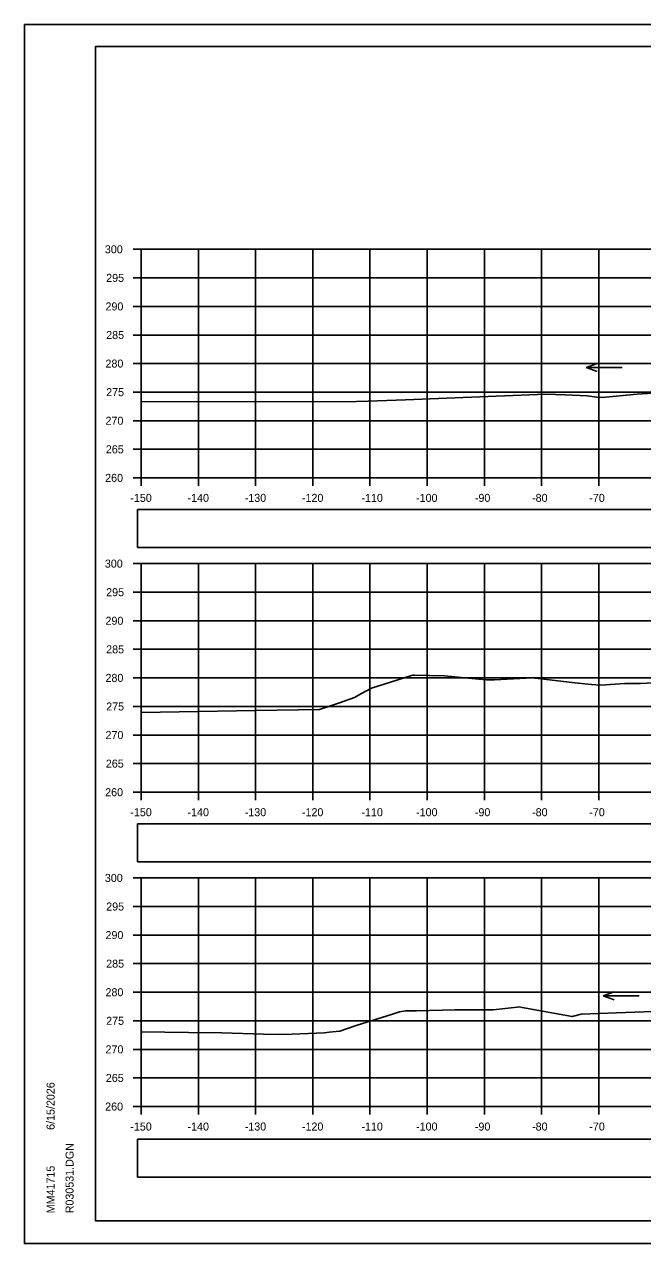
# Model space of a CAD drawing. Extents: x 285 to 4233, y -659 to 3710.
# Drawn here: x 2389.1 to 2497.2, y -343.8 to -130.5 of the extents above; entities that cross this region are included whole.
import ezdxf

# ---------------------------------------------------------------- set-up
doc = ezdxf.new("R2010")
doc.units = 0
for name, color, linetype in [('R_Axis', 7, 'Continuous'), ('R_Axis Annot', 7, 'Continuous'), ('R_Border', 7, 'Continuous'), ('R_Exist Surface', 7, 'Continuous'), ('R_Grid', 7, 'Continuous'), ('R_No Plot', 7, 'Continuous'), ('R_Water Annot', 7, 'Continuous')]:
    doc.layers.add(name, color=color, linetype=linetype)

msp = doc.modelspace()

# ---------------------------------------------------------------- linework, layer by layer
at = {"layer": 'R_Axis'}
for p, q in [((2408.1, -169.85), (2409.5, -169.85)), ((2409.5, -209.85), (2409.5, -169.85)), ((2408.1, -174.85), (2409.5, -174.85)), ((2408.1, -179.85), (2409.5, -179.85)), ((2408.1, -184.85), (2409.5, -184.85)), ((2408.1, -189.85), (2409.5, -189.85)), ((2408.1, -194.85), (2409.5, -194.85)), ((2408.1, -199.85), (2409.5, -199.85)), ((2408.1, -204.85), (2409.5, -204.85)), ((2408.1, -209.85), (2409.5, -209.85)), ((2409.5, -209.85), (2709.5, -209.85)), ((2409.5, -211.25), (2409.5, -209.85)), ((2419.5, -211.25), (2419.5, -209.85)), ((2429.5, -211.25), (2429.5, -209.85)), ((2439.5, -211.25), (2439.5, -209.85)), ((2449.5, -211.25), (2449.5, -209.85)), ((2459.5, -211.25), (2459.5, -209.85)), ((2469.5, -211.25), (2469.5, -209.85)), ((2479.5, -211.25), (2479.5, -209.85)), ((2489.5, -211.25), (2489.5, -209.85)), ((2408.1, -224.85), (2409.5, -224.85)), ((2409.5, -264.85), (2409.5, -224.85)), ((2408.1, -229.85), (2409.5, -229.85)), ((2408.1, -234.85), (2409.5, -234.85)), ((2408.1, -239.85), (2409.5, -239.85)), ((2408.1, -244.85), (2409.5, -244.85)), ((2408.1, -249.85), (2409.5, -249.85)), ((2408.1, -254.85), (2409.5, -254.85)), ((2408.1, -259.85), (2409.5, -259.85)), ((2408.1, -264.85), (2409.5, -264.85)), ((2409.5, -264.85), (2709.5, -264.85)), ((2409.5, -266.25), (2409.5, -264.85)), ((2419.5, -266.25), (2419.5, -264.85)), ((2429.5, -266.25), (2429.5, -264.85)), ((2439.5, -266.25), (2439.5, -264.85)), ((2449.5, -266.25), (2449.5, -264.85)), ((2459.5, -266.25), (2459.5, -264.85)), ((2469.5, -266.25), (2469.5, -264.85)), ((2479.5, -266.25), (2479.5, -264.85)), ((2489.5, -266.25), (2489.5, -264.85)), ((2408.1, -279.85), (2409.5, -279.85)), ((2409.5, -319.85), (2409.5, -279.85)), ((2408.1, -284.85), (2409.5, -284.85)), ((2408.1, -289.85), (2409.5, -289.85)), ((2408.1, -294.85), (2409.5, -294.85)), ((2408.1, -299.85), (2409.5, -299.85)), ((2408.1, -304.85), (2409.5, -304.85)), ((2408.1, -309.85), (2409.5, -309.85)), ((2408.1, -314.85), (2409.5, -314.85)), ((2408.1, -319.85), (2409.5, -319.85)), ((2409.5, -319.85), (2709.5, -319.85)), ((2409.5, -321.25), (2409.5, -319.85)), ((2419.5, -321.25), (2419.5, -319.85)), ((2429.5, -321.25), (2429.5, -319.85)), ((2439.5, -321.25), (2439.5, -319.85)), ((2449.5, -321.25), (2449.5, -319.85)), ((2459.5, -321.25), (2459.5, -319.85)), ((2469.5, -321.25), (2469.5, -319.85)), ((2479.5, -321.25), (2479.5, -319.85)), ((2489.5, -321.25), (2489.5, -319.85))]:
    msp.add_line(p, q, dxfattribs=at)
at = {"layer": 'R_Axis Annot'}
for points in [[(2408.87, -222.06), (2536.56, -222.06), (2536.56, -215.41), (2408.87, -215.41)], [(2408.87, -277.04), (2536.56, -277.04), (2536.56, -270.39), (2408.87, -270.39)], [(2408.87, -332.23), (2536.56, -332.23), (2536.56, -325.57), (2408.87, -325.57)]]:
    msp.add_lwpolyline(points, close=True, dxfattribs=at)
at = {"layer": 'R_Border'}
for p, q in [((2401.5, -134.39), (2717.68, -134.39)), ((2401.5, -339.85), (2401.5, -134.39)), ((2401.5, -339.85), (2401.5, -339.85)), ((2717.68, -339.85), (2401.5, -339.85))]:
    msp.add_line(p, q, dxfattribs=at)
at = {"layer": 'R_Exist Surface'}
for points in [[(2409.5, -196.47), (2420.77, -196.57), (2447.12, -196.47), (2449.19, -196.45), (2455.72, -196.21), (2480.22, -195.18), (2483.63, -195.33), (2487.46, -195.52), (2489.16, -195.74), (2490.24, -195.76), (2490.69, -195.71), (2496.2, -195.21), (2497.1, -195.16), (2503.75, -194.74)], [(2409.5, -250.93), (2429.51, -250.53), (2440.69, -250.39), (2444.16, -249.24), (2446.79, -248.27), (2447.93, -247.63), (2449.78, -246.65), (2456.58, -244.51), (2456.98, -244.39), (2457.26, -244.38), (2462.54, -244.5), (2468.51, -245.1), (2469.9, -245.21), (2471.28, -245.17), (2477.92, -244.85), (2485.32, -245.74), (2488.25, -246.02), (2489.8, -246.1), (2494.06, -245.82), (2496.72, -245.85), (2500.34, -245.67)], [(2409.5, -306.78), (2417.76, -306.92), (2423.6, -306.97), (2430.9, -307.19), (2433.58, -307.27), (2435.92, -307.18), (2441.57, -306.94), (2442.37, -306.85), (2443.57, -306.71), (2444.23, -306.65), (2445.21, -306.33), (2447.07, -305.67), (2453.44, -303.71), (2454.67, -303.3), (2455.77, -303.08), (2457.63, -303.1), (2464.39, -302.92), (2468.61, -302.95), (2471.05, -302.92), (2475.25, -302.46), (2475.57, -302.42), (2476.1, -302.53), (2484.82, -304.11), (2486.41, -303.68), (2492.59, -303.48), (2498.99, -303.23)]]:
    msp.add_lwpolyline(points, dxfattribs=at)
at = {"layer": 'R_Grid'}
for p, q in [((2409.5, -169.85), (2709.5, -169.85)), ((2409.5, -209.85), (2409.5, -169.85)), ((2419.5, -209.85), (2419.5, -169.85)), ((2429.5, -209.85), (2429.5, -169.85)), ((2439.5, -209.85), (2439.5, -169.85)), ((2449.5, -209.85), (2449.5, -169.85)), ((2459.5, -209.85), (2459.5, -169.85)), ((2469.5, -209.85), (2469.5, -169.85)), ((2479.5, -209.85), (2479.5, -169.85)), ((2489.5, -209.85), (2489.5, -169.85)), ((2409.5, -174.85), (2709.5, -174.85)), ((2409.5, -179.85), (2709.5, -179.85)), ((2409.5, -184.85), (2709.5, -184.85)), ((2409.5, -189.85), (2709.5, -189.85)), ((2409.5, -194.85), (2709.5, -194.85)), ((2409.5, -199.85), (2709.5, -199.85)), ((2409.5, -204.85), (2709.5, -204.85)), ((2409.5, -209.85), (2709.5, -209.85)), ((2409.5, -224.85), (2709.5, -224.85)), ((2409.5, -264.85), (2409.5, -224.85)), ((2419.5, -264.85), (2419.5, -224.85)), ((2429.5, -264.85), (2429.5, -224.85)), ((2439.5, -264.85), (2439.5, -224.85)), ((2449.5, -264.85), (2449.5, -224.85)), ((2459.5, -264.85), (2459.5, -224.85)), ((2469.5, -264.85), (2469.5, -224.85)), ((2479.5, -264.85), (2479.5, -224.85)), ((2489.5, -264.85), (2489.5, -224.85)), ((2409.5, -229.85), (2709.5, -229.85)), ((2409.5, -234.85), (2709.5, -234.85)), ((2409.5, -239.85), (2709.5, -239.85)), ((2409.5, -244.85), (2709.5, -244.85)), ((2409.5, -249.85), (2709.5, -249.85)), ((2409.5, -254.85), (2709.5, -254.85)), ((2409.5, -259.85), (2709.5, -259.85)), ((2409.5, -264.85), (2709.5, -264.85)), ((2409.5, -279.85), (2709.5, -279.85)), ((2409.5, -319.85), (2409.5, -279.85)), ((2419.5, -319.85), (2419.5, -279.85)), ((2429.5, -319.85), (2429.5, -279.85)), ((2439.5, -319.85), (2439.5, -279.85)), ((2449.5, -319.85), (2449.5, -279.85)), ((2459.5, -319.85), (2459.5, -279.85)), ((2469.5, -319.85), (2469.5, -279.85)), ((2479.5, -319.85), (2479.5, -279.85)), ((2489.5, -319.85), (2489.5, -279.85)), ((2409.5, -284.85), (2709.5, -284.85)), ((2409.5, -289.85), (2709.5, -289.85)), ((2409.5, -294.85), (2709.5, -294.85)), ((2409.5, -299.85), (2709.5, -299.85)), ((2409.5, -304.85), (2709.5, -304.85)), ((2409.5, -309.85), (2709.5, -309.85)), ((2409.5, -314.85), (2709.5, -314.85)), ((2409.5, -319.85), (2709.5, -319.85))]:
    msp.add_line(p, q, dxfattribs=at)
at = {"layer": 'R_No Plot'}
for p, q in [((2389.1, -130.5), (2722.43, -130.5)), ((2389.1, -343.83), (2722.43, -343.83))]:
    msp.add_line(p, q, dxfattribs=at)
for points in [[(2389.09, -130.5), (2722.43, -130.5), (2722.43, -343.84), (2389.09, -343.84)], [(2635.42, -134.39), (2655.04, -134.39), (2655.04, -144.27), (2671.15, -144.27), (2694.35, -144.27), (2694.47, -172.43), (2717.68, -172.43), (2717.68, -339.85), (2401.5, -339.85), (2401.5, -134.39)]]:
    msp.add_lwpolyline(points, close=True, dxfattribs=at)
at = {"layer": 'R_Water Annot'}
for p, q in [((2487.31, -190.54), (2489.23, -189.84)), ((2493.59, -190.54), (2487.31, -190.54)), ((2487.31, -190.54), (2489.23, -191.24)), ((2490.24, -300.48), (2492.17, -299.78)), ((2496.53, -300.48), (2490.24, -300.48)), ((2490.24, -300.48), (2492.17, -301.18))]:
    msp.add_line(p, q, dxfattribs=at)

# ---------------------------------------------------------------- texts
at = {"layer": 'R_Axis Annot'}
for s, p in [('300', (2403.16, -170.55)), ('295', (2403.39, -175.55)), ('290', (2403.27, -180.55)), ('285', (2403.39, -185.55)), ('280', (2403.27, -190.55)), ('275', (2403.39, -195.55)), ('270', (2403.27, -200.55)), ('265', (2403.33, -205.55)), ('260', (2403.21, -210.55)), ('-150', (2407.61, -214.05)), ('-140', (2417.61, -214.05)), ('-130', (2427.61, -214.05)), ('-120', (2437.61, -214.05)), ('-110', (2448.01, -214.05)), ('-100', (2457.56, -214.05)), ('-90', (2467.84, -214.05)), ('-80', (2477.84, -214.05)), ('-70', (2487.84, -214.05)), ('300', (2403.16, -225.55)), ('295', (2403.39, -230.55)), ('290', (2403.27, -235.55)), ('285', (2403.39, -240.55)), ('280', (2403.27, -245.55)), ('275', (2403.39, -250.55)), ('270', (2403.27, -255.55)), ('265', (2403.33, -260.55)), ('260', (2403.21, -265.55)), ('-150', (2407.61, -269.05)), ('-140', (2417.61, -269.05)), ('-130', (2427.61, -269.05)), ('-120', (2437.61, -269.05)), ('-110', (2448.01, -269.05)), ('-100', (2457.56, -269.05)), ('-90', (2467.84, -269.05)), ('-80', (2477.84, -269.05)), ('-70', (2487.84, -269.05)), ('300', (2403.16, -280.55)), ('295', (2403.39, -285.55)), ('290', (2403.27, -290.55)), ('285', (2403.39, -295.55)), ('280', (2403.27, -300.55)), ('275', (2403.39, -305.55)), ('270', (2403.27, -310.55)), ('265', (2403.33, -315.55)), ('260', (2403.21, -320.55)), ('-150', (2407.61, -324.05)), ('-140', (2417.61, -324.05)), ('-130', (2427.61, -324.05)), ('-120', (2437.61, -324.05)), ('-110', (2448.01, -324.05)), ('-100', (2457.56, -324.05)), ('-90', (2467.84, -324.05)), ('-80', (2477.84, -324.05)), ('-70', (2487.84, -324.05))]:
    msp.add_text(s, height=1.4, dxfattribs=at).set_placement(p)
at = {"layer": 'R_Border'}
for s, p in [('6/15/2026', (2394.37, -323.93)), ('R030531.DGN', (2397.69, -338.53)), ('MM41715', (2394.37, -338.53))]:
    msp.add_text(s, height=1.4, rotation=90, dxfattribs=at).set_placement(p)

doc.saveas('drawing.dxf')
